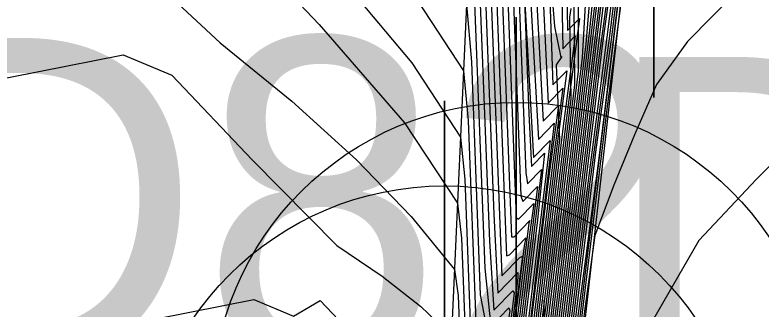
# Model space of a CAD drawing. Extents: x 2356077 to 2359823, y 225951 to 227822.
# Drawn here: x 2357551.64 to 2357557.39, y 226754.01 to 226756.27 of the extents above; entities that cross this region are included whole.
import ezdxf

# ---------------------------------------------------------------- set-up
doc = ezdxf.new("R2010")
doc.units = 0
for name, color, linetype in [('DTM Contours Major', 7, 'Continuous'), ('DTM Contours Minor', 7, 'Continuous'), ('Exist DTM Breakline Underwater', 7, 'Continuous'), ('Exist DTM Breakline Underwater Cogo Point CELL', 7, 'Continuous'), ('Exist DTM Drainline', 7, 'Continuous'), ('Exist Roads EOP Cogo Number', 7, 'Continuous'), ('Exist Structure Major Bridge WW', 7, 'Continuous'), ('Exist Structure Major Bridge WW Cogo Number', 7, 'Continuous'), ('Exist Structure Major Bridge WW Cogo Point CELL', 7, 'Continuous')]:
    doc.layers.add(name, color=color, linetype=linetype)

msp = doc.modelspace()

# ---------------------------------------------------------------- linework, layer by layer
at = {"layer": 'DTM Contours Major'}
for points in [[(2357557.5105, 226764.8802), (2357557.1911, 226763.8488), (2357556.9455, 226762.8682), (2357556.7065, 226762.0114), (2357556.409, 226761.0508), (2357556.0495, 226760.0258), (2357556.1609, 226757.1326), (2357556.2163, 226757.1897), (2357556.0964, 226756.2634), (2357555.5384, 226751.6576), (2357555.3794, 226751.4512), (2357555.0589, 226751.0481), (2357555.0537, 226751.0046), (2357554.483, 226750.4829), (2357554.3399, 226750.1724), (2357550.3199, 226736.5299)], [(2357557.5189, 226763.4331), (2357557.2416, 226762.3213), (2357556.3849, 226759.5547), (2357556.3178, 226759.1573), (2357556.3575, 226758.1268), (2357556.399, 226757.9312), (2357556.377, 226757.8038), (2357556.2563, 226756.8091), (2357556.124, 226755.8299), (2357555.727, 226752.5526), (2357555.6006, 226751.4463), (2357555.2858, 226751.0503), (2357554.8198, 226750.6243), (2357553.6051, 226746.3771), (2357549.213, 226731.4741)], [(2357557.6824, 226762.5596), (2357557.3439, 226761.2385), (2357556.6866, 226759.1108), (2357556.6238, 226758.8676), (2357556.5509, 226758.6713), (2357556.5523, 226758.6342), (2357556.5583, 226758.6034), (2357556.5481, 226758.5419), (2357556.1371, 226755.15), (2357555.9555, 226753.7773), (2357555.8011, 226752.5035), (2357555.6582, 226751.2603), (2357555.5019, 226751.0637), (2357555.3091, 226750.8875), (2357555.026, 226749.8973), (2357548.5065, 226727.7723)], [(2357555.407, 226760.5453), (2357555.6008, 226755.512), (2357555.62, 226755.1052), (2357555.7195, 226755.2075), (2357555.6658, 226754.6929), (2357555.3629, 226752.2056), (2357554.7241, 226751.4021), (2357554.5517, 226751.1357), (2357554.419, 226750.9766), (2357553.2532, 226749.911), (2357553.0287, 226749.6281), (2357551.3924, 226744.0751), (2357550.7243, 226741.9152), (2357550.2452, 226740.4318), (2357549.5821, 226738.5698)], [(2357555.2836, 226758.1829), (2357555.4286, 226754.4167), (2357555.4509, 226754.4246), (2357555.5769, 226754.5542), (2357555.5638, 226754.4924), (2357555.3051, 226752.3912), (2357554.5746, 226751.4724), (2357554.4147, 226751.2216), (2357554.211, 226750.9706), (2357552.8438, 226749.7208), (2357552.5844, 226749.4223), (2357551.392, 226745.3755), (2357550.9607, 226744.1618), (2357550.609, 226742.9683), (2357550.0218, 226741.5269), (2357547.2152, 226736.9721)], [(2357555.7415, 226756.9757), (2357555.786, 226755.7339), (2357555.893, 226755.844), (2357555.8078, 226755.204), (2357555.4216, 226752.0211), (2357554.6938, 226751.1055), (2357554.6281, 226750.9837), (2357553.6629, 226750.1014), (2357553.4699, 226749.8235), (2357551.3521, 226742.6366), (2357550.5974, 226740.3254), (2357549.8985, 226737.9533)], [(2357555.1191, 226756.3549), (2357555.1567, 226755.9133), (2357555.2259, 226754.115), (2357555.2934, 226753.756), (2357555.4309, 226753.8954), (2357555.4156, 226753.8233), (2357555.3145, 226752.9889), (2357555.2736, 226752.7788), (2357555.2405, 226752.5684), (2357554.8709, 226752.1008), (2357554.6778, 226751.811), (2357554.0105, 226750.9716), (2357552.4359, 226749.5321), (2357552.1404, 226749.2172), (2357551.6867, 226747.6773), (2357551.2504, 226746.3142), (2357551.1712, 226746.1779), (2357550.9707, 226745.4976), (2357550.3757, 226744.3447), (2357545.7654, 226736.8627)], [(2357555.9475, 226756.3752), (2357555.9522, 226755.7341), (2357555.4803, 226751.8395), (2357554.9019, 226751.109), (2357554.8396, 226750.9929), (2357554.0728, 226750.292), (2357553.9079, 226750.0082), (2357551.3178, 226741.2183), (2357550.4311, 226738.4516)], [(2357551.172, 226755.7094), (2357552.4733, 226755.966), (2357552.8488, 226755.8092), (2357553.4677, 226755.1578), (2357554.121, 226754.4965), (2357554.4706, 226754.2599), (2357554.7674, 226754.025), (2357555.0032, 226753.7988), (2357555.0288, 226753.6669), (2357555.0507, 226753.0993), (2357555.2606, 226753.1854), (2357555.2477, 226753.1278), (2357555.2211, 226753.0777), (2357555.2124, 226753.0689), (2357555.2385, 226753.0795), (2357555.2515, 226753.1306), (2357555.1988, 226752.7139), (2357555.1848, 226752.7205), (2357555.1809, 226752.7022), (2357553.8229, 226750.994), (2357553.4725, 226750.6637), (2357552.0271, 226749.3425)]]:
    msp.add_lwpolyline(points, dxfattribs=at)
at = {"layer": 'DTM Contours Minor'}
for points in [[(2357560.4089, 226781.7867), (2357556.5584, 226769.6329), (2357555.7661, 226766.7411), (2357554.6583, 226763.2442), (2357554.7419, 226762.9505), (2357555.3372, 226762.2499), (2357555.3648, 226761.8517), (2357555.363, 226761.7328), (2357555.3706, 226761.5863), (2357555.5696, 226756.3676), (2357555.6361, 226755.1744), (2357555.7637, 226755.3057), (2357555.3818, 226752.1528), (2357555.2198, 226751.9739), (2357554.748, 226751.3805), (2357554.5965, 226751.1403), (2357554.4617, 226750.9788), (2357553.3353, 226749.9492), (2357553.1179, 226749.6706), (2357551.3813, 226743.7771), (2357550.7482, 226741.8784), (2357550.1848, 226739.9664), (2357549.5278, 226738.033)], [(2357557.5127, 226770.0448), (2357556.7842, 226767.5109), (2357555.9324, 226764.8224), (2357555.9525, 226764.4988), (2357556.2672, 226764.1284), (2357556.2686, 226764.0988), (2357556.2204, 226763.7078), (2357556.2856, 226763.1933), (2357556.1002, 226762.5948), (2357556.0359, 226762.1149), (2357555.6903, 226760.9987), (2357555.84, 226757.0937), (2357555.861, 226756.0136), (2357555.9577, 226756.1131), (2357555.8656, 226755.4162), (2357555.4454, 226751.9479), (2357554.7867, 226751.1191), (2357554.7124, 226750.9871), (2357553.8268, 226750.1776), (2357553.6456, 226749.8991), (2357551.3389, 226742.0712), (2357550.5238, 226739.5547), (2357549.7562, 226736.9498)], [(2357557.6619, 226770.0679), (2357556.9485, 226767.6225), (2357556.14, 226765.0704), (2357556.1556, 226764.7553), (2357556.4495, 226764.4094), (2357556.4282, 226764.3258), (2357556.4411, 226763.9436), (2357556.439, 226763.4052), (2357556.2392, 226762.7601), (2357556.1473, 226762.1908), (2357555.7417, 226760.8812), (2357555.7975, 226759.3097), (2357555.8817, 226757.1228), (2357555.8985, 226756.1535), (2357555.99, 226756.2477), (2357555.8944, 226755.5222), (2357555.457, 226751.9118), (2357554.8268, 226751.1179), (2357554.7547, 226750.9889), (2357553.9088, 226750.2157), (2357553.7332, 226749.9361), (2357551.332, 226741.7874), (2357550.4889, 226739.1761)], [(2357557.5949, 226765.5588), (2357557.3577, 226764.6702), (2357557.0557, 226763.695), (2357556.8295, 226762.7552), (2357556.6089, 226761.98), (2357556.0535, 226760.1864), (2357556.042, 226759.6422), (2357556.1342, 226757.246), (2357556.1291, 226757.239), (2357556.1033, 226756.9885), (2357556.1073, 226756.9276), (2357556.1478, 226756.9693), (2357556.0675, 226756.1575), (2357555.5268, 226751.6941), (2357555.2706, 226751.366), (2357555.0333, 226751.0675), (2357555.0107, 226751.002), (2357554.401, 226750.4447), (2357554.2542, 226750.142), (2357551.2886, 226740.078), (2357550.3504, 226736.9365)], [(2357557.6633, 226765.0899), (2357557.3266, 226764.0028), (2357557.0614, 226762.9817), (2357556.8055, 226762.0474), (2357556.1604, 226759.9643), (2357556.1339, 226759.482), (2357556.2141, 226757.3985), (2357556.2182, 226757.4112), (2357556.1952, 226757.23), (2357556.2157, 226757.2417), (2357556.2287, 226757.2551), (2357556.0135, 226755.4466), (2357555.55, 226751.6208), (2357555.4014, 226751.4272), (2357555.2424, 226751.2273), (2357554.9779, 226750.9172), (2357555.0969, 226751.0072), (2357554.565, 226750.521), (2357554.4251, 226750.2013), (2357550.2647, 226736.0822)], [(2357557.5979, 226764.3115), (2357557.292, 226763.2091), (2357557.0108, 226762.1433), (2357556.2703, 226759.7518), (2357556.2258, 226759.3203), (2357556.2913, 226757.6196), (2357556.3012, 226757.6296), (2357556.3114, 226757.6236), (2357556.2958, 226757.5267), (2357555.5731, 226751.5469), (2357555.4451, 226751.3789), (2357555.1022, 226750.9409), (2357555.1834, 226751.0127), (2357554.7292, 226750.5974), (2357554.5939, 226750.2535), (2357550.1695, 226735.2385)], [(2357557.4622, 226764.157), (2357556.9065, 226762.0901), (2357556.2149, 226759.8566), (2357556.1798, 226759.4013), (2357556.2529, 226757.504), (2357556.2624, 226757.5283), (2357556.249, 226757.3773), (2357556.2586, 226757.3872), (2357556.2642, 226757.3838), (2357555.5615, 226751.584), (2357555.4233, 226751.403), (2357555.2737, 226751.2149), (2357555.005, 226750.8901), (2357555.1401, 226751.0099), (2357554.6471, 226750.5592), (2357554.5098, 226750.2284), (2357550.2156, 226735.6555)], [(2357558.2122, 226763.9903), (2357557.3854, 226761.2357), (2357556.8223, 226759.4016), (2357556.6215, 226758.7632), (2357556.5701, 226758.5446), (2357556.5142, 226758.1934), (2357556.4443, 226757.6797), (2357555.6659, 226751.2549), (2357555.6453, 226751.2172), (2357555.5484, 226751.0953), (2357555.5015, 226751.0442), (2357555.4289, 226750.9425), (2357555.4101, 226750.9253), (2357555.1821, 226750.3696), (2357555.1111, 226750.1757), (2357553.8202, 226745.7714), (2357552.7998, 226742.2668), (2357551.7292, 226738.6879)], [(2357557.8477, 226763.7), (2357557.1074, 226761.0371), (2357556.574, 226759.3146), (2357556.4559, 226758.9113), (2357556.4754, 226758.4058), (2357556.4826, 226758.2689), (2357556.2217, 226756.1129), (2357556.0653, 226754.9489), (2357555.6305, 226751.3595), (2357555.5089, 226751.2006), (2357555.4337, 226751.1061), (2357555.403, 226751.0293), (2357555.14, 226750.7889), (2357555.0209, 226750.4007), (2357548.0936, 226726.8926)], [(2357557.6297, 226763.5411), (2357557.3619, 226762.447), (2357556.8931, 226760.9122), (2357556.4448, 226759.4646), (2357556.3639, 226759.0755), (2357556.3968, 226758.2191), (2357556.4234, 226758.0274), (2357556.4137, 226757.9619), (2357556.2862, 226756.9093), (2357556.1675, 226756.0565), (2357555.742, 226752.5446), (2357555.6121, 226751.4091), (2357555.329, 226751.0529), (2357554.9099, 226750.6699), (2357553.6627, 226746.3121), (2357548.9479, 226730.3116)], [(2357557.4061, 226763.322), (2357557.1207, 226762.2147), (2357556.3269, 226759.6509), (2357556.2718, 226759.2389), (2357556.3182, 226758.0351), (2357556.3403, 226757.7711), (2357556.3662, 226757.8019), (2357556.3406, 226757.6365), (2357556.326, 226757.5024), (2357556.2128, 226756.695), (2357555.5846, 226751.5097), (2357555.4669, 226751.3546), (2357555.3348, 226751.1884), (2357555.1778, 226750.9721), (2357555.2268, 226751.0155), (2357554.8112, 226750.6356), (2357554.6774, 226750.2765), (2357550.1249, 226734.8268)], [(2357557.6062, 226762.5593), (2357557.2319, 226761.1557), (2357556.6355, 226759.2294), (2357556.6126, 226759.0795), (2357556.5051, 226758.7474), (2357556.5151, 226758.4036), (2357556.2366, 226756.1028), (2357556.1161, 226755.2357), (2357555.7868, 226752.5175), (2357555.6467, 226751.2975), (2357555.4587, 226751.061), (2357555.2268, 226750.849), (2357553.8271, 226746.089), (2357548.6163, 226728.4055)], [(2357557.4479, 226762.4983), (2357556.9892, 226760.9391), (2357556.507, 226759.3818), (2357556.4099, 226758.9934), (2357556.4361, 226758.3118), (2357556.4524, 226758.1457), (2357556.2075, 226756.1611), (2357556.0384, 226754.8585), (2357555.7571, 226752.5365), (2357555.6237, 226751.3719), (2357555.3722, 226751.0556), (2357555.0001, 226750.7155), (2357553.7214, 226746.2512), (2357548.8165, 226729.6054)], [(2357557.4813, 226760.7335), (2357557.371, 226760.2056), (2357557.3602, 226758.9596), (2357557.2611, 226758.7829), (2357557.3322, 226758.3847), (2357557.0163, 226757.8912), (2357556.893, 226757.745), (2357556.7451, 226757.5945), (2357556.6118, 226757.4264), (2357556.4585, 226756.927), (2357556.3836, 226756.6617), (2357556.3108, 226756.3826), (2357556.202, 226755.5478), (2357555.6733, 226751.2008), (2357555.5732, 226751.0748), (2357555.5884, 226751.0691), (2357555.4509, 226750.9434), (2357554.5526, 226748.0201), (2357551.4258, 226737.4088)], [(2357555.3843, 226760.0221), (2357555.5754, 226755.0577), (2357555.5883, 226754.9712), (2357555.6966, 226755.0826), (2357555.3527, 226752.2444), (2357554.6979, 226751.4209), (2357554.377, 226750.9751), (2357553.1712, 226749.8728), (2357552.9396, 226749.5861), (2357551.3959, 226744.3474), (2357550.728, 226742.2681), (2357550.3165, 226740.9342), (2357549.6651, 226739.1531)], [(2357555.3596, 226759.5512), (2357555.5394, 226754.8793), (2357555.5541, 226754.8347), (2357555.6663, 226754.9501), (2357555.3408, 226752.2811), (2357554.6659, 226751.4322), (2357554.4906, 226751.17), (2357554.335, 226750.9735), (2357553.0893, 226749.8348), (2357552.8508, 226749.545), (2357551.3987, 226744.6172), (2357550.7929, 226742.8112), (2357550.3907, 226741.4463), (2357549.7609, 226739.7573), (2357548.4755, 226737.6714)], [(2357551.1248, 226759.2092), (2357553.9838, 226756.2001), (2357554.6409, 226755.4416), (2357555.0495, 226754.8213), (2357555.0804, 226754.5532), (2357555.1213, 226753.4915), (2357555.2141, 226753.2732), (2357555.2739, 226753.3348), (2357555.3044, 226753.3569), (2357555.3174, 226753.4097), (2357555.2399, 226752.7698), (2357555.2202, 226752.6483), (2357553.8794, 226750.962), (2357552.1913, 226749.419), (2357551.8724, 226749.0889), (2357551.6006, 226748.1664), (2357551.1915, 226747.023), (2357551.2869, 226747.3516), (2357551.1846, 226747.0046), (2357544.1119, 226735.5254)], [(2357555.3345, 226759.0896), (2357555.5031, 226754.7105), (2357555.5211, 226754.6995), (2357555.6392, 226754.8209), (2357555.6017, 226754.5605), (2357555.3293, 226752.3183), (2357554.6362, 226751.4465), (2357554.4712, 226751.1905), (2357554.2938, 226750.9726), (2357553.0074, 226749.7967), (2357552.7619, 226749.5039), (2357551.3982, 226744.8759), (2357550.8645, 226743.3146), (2357550.4638, 226741.9549), (2357549.8512, 226740.3526), (2357547.1965, 226736.0444)], [(2357555.3091, 226758.6355), (2357555.4659, 226754.562), (2357555.4862, 226754.5622), (2357555.6086, 226754.6881), (2357555.5991, 226754.6674), (2357555.3173, 226752.3549), (2357554.6054, 226751.4594), (2357554.444, 226751.2069), (2357554.2523, 226750.9715), (2357552.9255, 226749.7587), (2357552.6732, 226749.4631), (2357551.3963, 226745.1297), (2357550.9155, 226743.7481), (2357550.5366, 226742.4621), (2357549.9383, 226740.9427), (2357547.2108, 226736.5163)], [(2357555.2583, 226757.7269), (2357555.3917, 226754.2626), (2357555.5294, 226754.404), (2357555.5513, 226754.4143), (2357555.4978, 226753.997), (2357555.4197, 226753.4557), (2357555.2932, 226752.4279), (2357554.5495, 226751.4926), (2357554.3799, 226751.2295), (2357554.1708, 226750.9707), (2357552.762, 226749.6829), (2357552.4957, 226749.3814), (2357551.3787, 226745.5907), (2357551.005, 226744.5725), (2357550.6815, 226743.4748), (2357550.1036, 226742.1084), (2357547.2236, 226737.4345)], [(2357555.2329, 226757.2725), (2357555.3305, 226754.7379), (2357555.3599, 226754.1283), (2357555.5141, 226754.287), (2357555.5152, 226754.2492), (2357555.447, 226753.6858), (2357555.4177, 226753.5674), (2357555.2811, 226752.4644), (2357554.5389, 226751.5309), (2357554.3427, 226751.2344), (2357554.1309, 226750.971), (2357552.6804, 226749.6451), (2357552.4069, 226749.3405), (2357551.3509, 226745.7567), (2357551.0478, 226744.9782), (2357550.754, 226743.9811), (2357550.1819, 226742.684), (2357547.2328, 226737.8981)], [(2357552.3469, 226756.8731), (2357553.2215, 226756.0578), (2357553.7741, 226755.609), (2357554.2706, 226755.1568), (2357554.6937, 226754.7182), (2357555.0263, 226754.31), (2357555.0546, 226754.1112), (2357555.0859, 226753.2968), (2357555.0738, 226753.0762), (2357555.2788, 226753.2871), (2357555.2731, 226753.1768), (2357555.2195, 226752.7343), (2357555.2027, 226752.6779), (2357553.8464, 226750.9719), (2357552.1098, 226749.3813), (2357551.7823, 226749.0433), (2357551.5636, 226748.3011), (2357551.1656, 226747.2441), (2357551.3228, 226747.734), (2357550.4397, 226746.1654), (2357550.0534, 226745.5788), (2357548.8091, 226743.597), (2357544.0236, 226735.8308)], [(2357555.6879, 226756.879), (2357555.7485, 226755.594), (2357555.8607, 226755.7094), (2357555.7789, 226755.0979), (2357555.4096, 226752.0576), (2357554.6377, 226751.0834), (2357554.5861, 226750.9821), (2357553.5809, 226750.0633), (2357553.3818, 226749.785), (2357551.3583, 226742.9179), (2357550.6353, 226740.7142), (2357549.9699, 226738.4562)], [(2357555.2075, 226756.8189), (2357555.2957, 226754.5295), (2357555.3307, 226753.997), (2357555.4754, 226754.1458), (2357555.4872, 226754.13), (2357555.3906, 226753.3528), (2357555.3401, 226753.0627), (2357555.2687, 226752.5005), (2357554.6859, 226751.7675), (2357554.5442, 226751.5634), (2357554.3043, 226751.2378), (2357554.0912, 226750.9715), (2357552.5988, 226749.6074), (2357552.3181, 226749.2996), (2357551.2874, 226745.8017), (2357551.0897, 226745.3806), (2357550.8264, 226744.4871), (2357550.2552, 226743.2517), (2357547.2427, 226738.3628)], [(2357556.1028, 226756.8217), (2357556.0387, 226756.0517), (2357555.5152, 226751.7306), (2357555.1473, 226751.2626), (2357555.0036, 226751.0819), (2357554.9678, 226750.9996), (2357554.3189, 226750.4065), (2357554.1681, 226750.1102), (2357551.2959, 226740.363), (2357550.3691, 226737.3156)], [(2357555.6427, 226756.6956), (2357555.7111, 226755.4541), (2357555.8284, 226755.5748), (2357555.75, 226754.9917), (2357555.3975, 226752.0941), (2357554.8212, 226751.3691), (2357554.6083, 226751.0827), (2357554.5441, 226750.9805), (2357553.499, 226750.0252), (2357553.2936, 226749.7462), (2357551.3641, 226743.1979), (2357550.6736, 226741.1045), (2357550.0415, 226738.9597)], [(2357556.0515, 226756.6676), (2357556.0099, 226755.9458), (2357555.5036, 226751.767), (2357554.9714, 226751.0931), (2357554.9249, 226750.9973), (2357554.2369, 226750.3683), (2357554.0816, 226750.0772), (2357551.3032, 226740.6481), (2357550.389, 226737.6948)], [(2357557.3965, 226756.6537), (2357556.8228, 226756.0697), (2357556.5835, 226755.7369), (2357556.4148, 226755.3491), (2357556.2549, 226754.9619), (2357556.1075, 226754.5718), (2357556.0315, 226754.0085), (2357555.7549, 226751.7252), (2357555.6799, 226751.1574), (2357555.6131, 226751.0733), (2357555.4564, 226750.935), (2357555.4944, 226750.9422), (2357555.4992, 226750.9321), (2357555.4713, 226750.8775), (2357552.9064, 226742.1731), (2357552.4102, 226740.3642), (2357551.9106, 226738.0037)], [(2357554.1428, 226756.5683), (2357554.6981, 226755.9049), (2357555.0727, 226755.3325), (2357555.1058, 226755.0073), (2357555.1561, 226753.7002), (2357555.3492, 226753.5519), (2357555.3398, 226753.5115), (2357555.3086, 226753.4717), (2357555.3397, 226753.5057), (2357555.3501, 226753.5474), (2357555.2538, 226752.7524), (2357555.2224, 226752.5994), (2357553.9246, 226750.967), (2357552.273, 226749.4569), (2357551.9621, 226749.1329), (2357551.6307, 226748.0083), (2357551.2114, 226746.799), (2357551.2497, 226746.965), (2357551.1139, 226746.5044), (2357550.4098, 226745.2974), (2357544.2117, 226735.2386)], [(2357555.6072, 226756.5048), (2357555.6736, 226755.3143), (2357555.7961, 226755.4402), (2357555.3933, 226752.1156), (2357555.2376, 226751.9446), (2357554.7867, 226751.3775), (2357554.5784, 226751.0758), (2357554.5022, 226750.9791), (2357553.417, 226749.9871), (2357553.2053, 226749.7069), (2357551.3695, 226743.4766), (2357550.7123, 226741.4964), (2357550.1134, 226739.4638), (2357549.4339, 226737.4319)], [(2357555.981, 226756.4907), (2357555.981, 226755.8399), (2357555.492, 226751.8033), (2357554.9374, 226751.1019), (2357554.8822, 226750.995), (2357554.1549, 226750.3302), (2357553.9949, 226750.0431), (2357551.3105, 226740.9333), (2357550.4098, 226738.0736)], [(2357554.7442, 226756.3806), (2357555.0959, 226755.8437), (2357555.1312, 226755.4606), (2357555.191, 226753.9076), (2357555.3428, 226753.7055), (2357555.391, 226753.7277), (2357555.3829, 226753.6857), (2357555.2942, 226752.9537), (2357555.2617, 226752.7215), (2357555.2011, 226752.5704), (2357555.0382, 226752.316), (2357553.9684, 226750.9703), (2357552.3545, 226749.4945), (2357552.0514, 226749.1755), (2357551.6593, 226747.8447), (2357551.231, 226746.561), (2357551.2109, 226746.5732), (2357551.0425, 226746.0017), (2357550.4117, 226744.8517), (2357544.3087, 226734.9454)], [(2357555.1821, 226756.3658), (2357555.2608, 226754.3219), (2357555.3065, 226753.8708), (2357555.4458, 226754.0141), (2357555.4542, 226753.9914), (2357555.4484, 226753.9621), (2357555.3628, 226753.2556), (2357555.3301, 226753.1003), (2357555.2557, 226752.5358), (2357554.7049, 226751.843), (2357554.4973, 226751.5322), (2357554.0512, 226750.9718), (2357552.5173, 226749.5697), (2357552.2293, 226749.2585), (2357551.7133, 226747.5075), (2357551.2691, 226746.0607), (2357551.1308, 226745.7805), (2357550.8986, 226744.9927), (2357550.3212, 226743.8076), (2357545.7961, 226736.4639)], [(2357555.7848, 226756.3445), (2357555.7964, 226756.1844), (2357555.8472, 226755.9468), (2357555.8539, 226755.9537), (2357555.8098, 226755.8894), (2357555.8367, 226755.3101), (2357555.4336, 226751.9844), (2357554.7435, 226751.1164), (2357554.6702, 226750.9853), (2357553.7448, 226750.1395), (2357553.5578, 226749.8615), (2357551.3457, 226742.3543), (2357550.5602, 226739.9386), (2357549.8272, 226737.4512)], [(2357555.9228, 226756.3247), (2357555.9135, 226756.2567), (2357555.9233, 226755.6281), (2357555.4687, 226751.8757), (2357554.8651, 226751.1143), (2357554.7971, 226750.9909), (2357553.9908, 226750.2539), (2357553.8206, 226749.9725), (2357551.325, 226741.503), (2357550.4569, 226738.8071)], [(2357557.808, 226755.4688), (2357557.3539, 226755.0066), (2357556.9105, 226754.5347), (2357556.1178, 226753.1607), (2357555.9041, 226752.761), (2357555.8632, 226752.4871), (2357555.7302, 226751.3888), (2357555.6885, 226751.1166), (2357555.6477, 226751.0674), (2357555.5613, 226750.9932), (2357555.5792, 226750.9975), (2357555.5824, 226750.9942), (2357554.3594, 226746.8437), (2357554.1225, 226745.9149), (2357553.6581, 226743.3706), (2357552.578, 226737.2319)], [(2357552.4815, 226753.882), (2357553.4791, 226754.0787), (2357553.7858, 226753.9499), (2357553.9918, 226754.0706), (2357554.3249, 226753.7199)]]:
    msp.add_lwpolyline(points, dxfattribs=at)
at = {"layer": 'Exist DTM Breakline Underwater'}
msp.add_lwpolyline([(2357547.102, 226723.157), (2357555.715, 226751.077), (2357556.564, 226758.637)], dxfattribs=at)
at = {"layer": 'Exist DTM Breakline Underwater Cogo Point CELL'}
for points in [[(2357556.564, 226761.637), (2357556.564, 226755.637), (2357556.564, 226758.637), (2357559.564, 226758.637), (2357553.564, 226758.637)], [(2357555.715, 226754.077), (2357555.715, 226748.077), (2357555.715, 226751.077), (2357558.715, 226751.077), (2357552.715, 226751.077)]]:
    msp.add_lwpolyline(points, dxfattribs=at)
at = {"layer": 'Exist DTM Drainline'}
msp.add_spline([(2357699.586, 226858.192), (2357670.366, 226820.782), (2357623.327, 226796.892), (2357587.218, 226772.268), (2357568.803, 226744.252), (2357555.19, 226717.62), (2357555.017, 226695.126), (2357553.473, 226672.759), (2357563.697, 226642.736), (2357576.526, 226627.993), (2357663.798, 226499.169), (2357732.721, 226415.647), (2357803.211, 226342.215), (2357874.586, 226264.309)], degree=3, dxfattribs=at)
at = {"layer": 'Exist Structure Major Bridge WW'}
msp.add_line((2357555.3689, 226761.8628), (2357554.9493, 226752.6115), dxfattribs=at)
at = {"layer": 'Exist Structure Major Bridge WW Cogo Point CELL'}
for points in [[(2357552.5034, 226753.256), (2357558.5034, 226753.256), (2357555.5034, 226753.256), (2357555.5034, 226756.256), (2357555.5034, 226750.256)], [(2357551.9493, 226752.6115), (2357557.9493, 226752.6115), (2357554.9493, 226752.6115), (2357554.9493, 226755.6115), (2357554.9493, 226749.6115)]]:
    msp.add_lwpolyline(points, dxfattribs=at)
for centre in [(2357555.5034, 226753.256), (2357554.9493, 226752.6115)]:
    msp.add_circle(centre, 2.344, dxfattribs=at)

# ---------------------------------------------------------------- texts
at = {"layer": 'Exist Roads EOP Cogo Number'}
msp.add_text('D82', height=2.5, dxfattribs=at).set_placement((2357550.658, 226753.5972))
at = {"layer": 'Exist Structure Major Bridge WW Cogo Number'}
msp.add_text('D181', height=2.5, dxfattribs=at).set_placement((2357556.1769, 226753.45))

doc.saveas('drawing.dxf')
